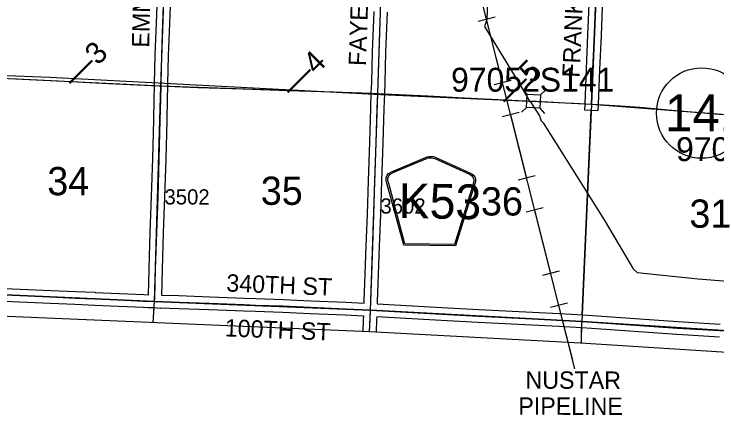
# Model space of a CAD drawing. Extents: x -157.2 to -99.3, y 12.2 to 46.2.
# Drawn here: x -137.772 to -134.532, y 16.383 to 18.23 of the extents above; entities that cross this region are included whole.
import ezdxf

# ---------------------------------------------------------------- set-up
doc = ezdxf.new("R2010")
doc.units = 0
for name, color, linetype in [('tdCoClipBndry', 7, 'Continuous'), ('tdCoCoAdjSecRdTxt', 7, 'Continuous'), ('tdCoCoBndry', 7, 'Continuous'), ('tdCoHydroRiver', 7, 'Continuous'), ('tdCoPipe', 7, 'Continuous'), ('tdCoPipeTxt', 7, 'Continuous'), ('tdCoPriCL', 7, 'Continuous'), ('tdCoPriNonDiv', 7, 'Continuous'), ('tdCoPriNonDivCL', 7, 'Continuous'), ('tdCoSecRdNmbr', 7, 'Continuous'), ('tdCoSecRdTxt', 7, 'Continuous'), ('tdCoSecRteBand', 7, 'Continuous'), ('tdCoSecRteCL', 7, 'Continuous'), ('tdCoSectLine', 7, 'Continuous'), ('tdCoSectLinePart', 7, 'Continuous'), ('tdCoSectNmbr', 7, 'Continuous'), ('tdCoShieldCoRte', 7, 'Continuous'), ('tdCoShieldStRte', 7, 'Continuous'), ('tdCoStrucNonDivPri', 7, 'Continuous'), ('tdCoStrucPriMaintName', 7, 'Continuous'), ('tdCoStrucSec', 7, 'Continuous'), ('tdCoSurfEarth', 7, 'Continuous'), ('tdCoSurfGravel', 7, 'Continuous'), ('tdCoTwpBndry', 7, 'Continuous'), ('tdCoTwpBndryShd', 7, 'Continuous'), ('tdStHwyPriRefPost1', 7, 'Continuous'), ('tdStHwyPriRefPost5', 7, 'Continuous')]:
    doc.layers.add(name, color=color, linetype=linetype)

msp = doc.modelspace()

# ---------------------------------------------------------------- linework, layer by layer
at = {"layer": 'tdCoClipBndry'}
msp.add_lwpolyline([(-134.1718, 16.6514), (-135.1611, 16.7141), (-136.1344, 16.7663), (-142.0845, 17.0183)], dxfattribs=at)
at = {"layer": 'tdCoCoBndry'}
msp.add_lwpolyline([(-146.5016, 17.2735), (-146.0768, 17.2556), (-146.0694, 17.2557), (-145.0695, 17.2201), (-144.0702, 17.1857), (-143.0731, 17.1519), (-142.0807, 17.1182), (-141.0904, 17.0763), (-140.1006, 17.0343), (-139.109, 16.9941), (-138.1248, 16.9495), (-137.1248, 16.9061), (-136.1296, 16.8661), (-135.1553, 16.8138), (-134.1666, 16.7512)], dxfattribs=at)
at = {"layer": 'tdCoHydroRiver'}
for points in [[(-135.5509, 19.3281), (-135.5925, 18.2042), (-135.6029, 18.1729), (-135.4364, 17.8975), (-135.3959, 17.8283)], [(-138.66, 17.9907), (-137.9998, 17.9539), (-137.6072, 17.9382), (-136.0816, 17.8596), (-135.3959, 17.8283)], [(-135.3959, 17.8283), (-135.3913, 17.825), (-135.3507, 17.7606), (-135.3419, 17.7382), (-135.3328, 17.7284), (-135.0516, 17.2819), (-134.9183, 17.0566), (-134.8999, 17.0386), (-134.6184, 17.0108)], [(-134.6184, 17.0108), (-134.1761, 16.9754), (-134.1527, 16.9652), (-133.9446, 16.7994), (-133.9258, 16.7941)]]:
    msp.add_lwpolyline(points, dxfattribs=at)
at = {"layer": 'tdCoPipe'}
for p, q in [((-135.5551, 18.2153), (-135.6332, 18.1955)), ((-135.4812, 17.9234), (-135.5592, 17.9037)), ((-135.4439, 17.776), (-135.522, 17.7562)), ((-135.37, 17.4841), (-135.448, 17.4644)), ((-135.3327, 17.3367), (-135.4108, 17.317)), ((-135.2588, 17.0449), (-135.3368, 17.0251)), ((-135.2214, 16.8975), (-135.2996, 16.8777))]:
    msp.add_line(p, q, dxfattribs=at)
for points in [[(-135.1866, 16.5957), (-135.9454, 19.5928), (-136.6948, 21.5384), (-137.0121, 22.4903), (-136.934, 22.5495), (-137.7242, 24.8933)], [(-135.5203, 17.9135), (-135.5942, 18.2054)], [(-135.409, 17.4743), (-135.4829, 17.7661)], [(-135.2978, 17.035), (-135.3717, 17.3268)], [(-135.1967, 16.6354), (-135.2605, 16.8876)]]:
    msp.add_lwpolyline(points, dxfattribs=at)
at = {"layer": 'tdCoPriCL'}
msp.add_lwpolyline([(-137.7922, 17.9335), (-137.5683, 17.9224), (-137.3375, 17.9103), (-137.1385, 17.9007), (-137.0949, 17.8987), (-136.9251, 17.891), (-136.718, 17.8846), (-136.2978, 17.8706), (-136.0957, 17.8635), (-136.0662, 17.8624), (-135.8647, 17.8526), (-135.6408, 17.8412), (-135.6052, 17.8395), (-135.4137, 17.8301), (-135.3895, 17.8289), (-135.3773, 17.8283), (-135.366, 17.8277), (-135.2331, 17.8211), (-135.1922, 17.819), (-135.1107, 17.815), (-135.0539, 17.8121), (-134.8877, 17.8), (-134.6906, 17.783), (-134.5922, 17.7749), (-134.5047, 17.7673)], dxfattribs=at)
at = {"layer": 'tdCoPriNonDiv'}
msp.add_lwpolyline([(-137.7922, 17.9335), (-137.5683, 17.9224), (-137.3375, 17.9103), (-137.1385, 17.9007), (-136.9251, 17.891), (-136.718, 17.8846), (-136.2978, 17.8706), (-136.0957, 17.8635), (-136.0662, 17.8624), (-135.8647, 17.8526), (-135.6408, 17.8412), (-135.4137, 17.8301), (-135.2331, 17.8211), (-135.1922, 17.819), (-135.0539, 17.8121), (-134.8877, 17.8), (-134.6906, 17.783), (-134.5922, 17.7749), (-134.5047, 17.7673)], dxfattribs=at)
at = {"layer": 'tdCoPriNonDivCL'}
msp.add_lwpolyline([(-137.7922, 17.9335), (-137.5683, 17.9224), (-137.3375, 17.9103), (-137.1385, 17.9007), (-137.0949, 17.8987), (-136.9251, 17.891), (-136.8127, 17.8876), (-136.718, 17.8846), (-136.5091, 17.8775), (-136.2978, 17.8706), (-136.0957, 17.8635), (-136.0662, 17.8624), (-135.8647, 17.8526), (-135.6408, 17.8412), (-135.6052, 17.8395), (-135.4137, 17.8301), (-135.3895, 17.8289), (-135.366, 17.8277), (-135.2331, 17.8211), (-135.1922, 17.819), (-135.1107, 17.815), (-135.0539, 17.8121), (-134.9787, 17.8072), (-134.8877, 17.8), (-134.7893, 17.7917), (-134.6906, 17.783), (-134.5922, 17.7749), (-134.5047, 17.7673)], dxfattribs=at)
msp.add_lwpolyline([(-137.7922, 17.9335), (-137.5683, 17.9224), (-137.3375, 17.9103), (-137.1385, 17.9007), (-137.0949, 17.8987), (-136.9251, 17.891), (-136.8127, 17.8876), (-136.718, 17.8846), (-136.5091, 17.8775), (-136.2978, 17.8706), (-136.0957, 17.8635), (-136.0662, 17.8624), (-135.8647, 17.8526), (-135.6408, 17.8412), (-135.6052, 17.8395), (-135.4137, 17.8301), (-135.3895, 17.8289), (-135.366, 17.8277), (-135.2331, 17.8211), (-135.1922, 17.819), (-135.1107, 17.815), (-135.0539, 17.8121), (-134.9787, 17.8072), (-134.8877, 17.8), (-134.7893, 17.7917), (-134.6906, 17.783), (-134.5922, 17.7749), (-134.5047, 17.7673)], dxfattribs=at)
at = {"layer": 'tdCoSecRteBand'}
for points in [[(-137.1527, 16.937), (-137.1496, 17.0553), (-137.1496, 17.0554), (-137.1496, 17.0554), (-137.1444, 17.2236), (-137.1444, 17.2237), (-137.1444, 17.2239), (-137.138, 17.3894), (-137.1328, 17.5636), (-137.1279, 17.7418), (-137.1258, 17.8376), (-137.1246, 17.8993), (-137.1243, 17.9098), (-137.1243, 17.9099), (-137.1243, 17.91), (-137.121, 18.0402), (-137.121, 18.0404), (-137.121, 18.0405), (-137.1158, 18.1877), (-137.1158, 18.1878), (-137.1158, 18.1878), (-137.1096, 18.3522)], [(-137.0497, 18.35), (-137.0558, 18.1856), (-137.061, 18.0385), (-137.0644, 17.9085), (-137.0646, 17.8981), (-137.0658, 17.8363), (-137.0658, 17.8363), (-137.0658, 17.8363), (-137.0679, 17.7404), (-137.0679, 17.7403), (-137.0679, 17.7402), (-137.0728, 17.5619), (-137.0728, 17.5619), (-137.0728, 17.5619), (-137.078, 17.3875), (-137.078, 17.3874), (-137.078, 17.3873), (-137.0844, 17.2217), (-137.0896, 17.0537), (-137.0927, 16.9351), (-137.0121, 16.9327), (-137.012, 16.9327), (-137.012, 16.9327), (-136.8702, 16.9275), (-136.8701, 16.9275), (-136.8701, 16.9275), (-136.7103, 16.9213), (-136.6569, 16.9194), (-136.5324, 16.9152), (-136.5322, 16.9152), (-136.532, 16.9151), (-136.4045, 16.909), (-136.2426, 16.9021), (-136.2425, 16.9021), (-136.2424, 16.9021), (-136.158, 16.8978)], [(-135.0597, 18.307), (-135.0666, 18.1309), (-135.0666, 18.1308), (-135.0666, 18.1308), (-135.0735, 17.9742), (-135.0804, 17.8137), (-135.0817, 17.7837), (-135.1416, 17.7863), (-135.1403, 17.8163), (-135.1335, 17.9768), (-135.1335, 17.9768), (-135.1335, 17.9768), (-135.1266, 18.1333), (-135.1197, 18.3093)], [(-136.158, 16.8978), (-136.1576, 16.9076), (-136.153, 17.0316), (-136.1486, 17.1627), (-136.1486, 17.1627), (-136.1486, 17.1628), (-136.1433, 17.3079), (-136.1384, 17.4618), (-136.1384, 17.4618), (-136.1384, 17.4619), (-136.1326, 17.6389), (-136.1275, 17.7962), (-136.1275, 17.7963), (-136.1275, 17.7963), (-136.1253, 17.8645), (-136.1236, 17.9141), (-136.1192, 18.0561), (-136.1192, 18.0561), (-136.1192, 18.0562), (-136.1129, 18.241)], [(-136.0529, 18.239), (-136.0592, 18.0542), (-136.0636, 17.9122), (-136.0636, 17.9122), (-136.0636, 17.9122), (-136.0653, 17.8625), (-136.0676, 17.7943), (-136.0726, 17.637), (-136.0726, 17.637), (-136.0726, 17.637), (-136.0785, 17.4599), (-136.0833, 17.3059), (-136.0833, 17.3059), (-136.0833, 17.3058), (-136.0887, 17.1606), (-136.0931, 17.0295), (-136.0931, 17.0295), (-136.0931, 17.0294), (-136.0977, 16.9054), (-136.0977, 16.9053), (-136.0977, 16.9053), (-136.0981, 16.8945), (-136.0166, 16.89), (-136.0166, 16.89), (-136.0166, 16.89), (-135.7727, 16.8764), (-135.6302, 16.8688), (-135.4762, 16.8609), (-135.258, 16.8503), (-135.2578, 16.8503), (-135.2576, 16.8503), (-135.1507, 16.8436), (-135.1062, 16.8409), (-135.106, 16.8409), (-135.1059, 16.8409), (-134.7125, 16.813), (-134.5166, 16.8017)], [(-137.8877, 16.9689), (-137.709, 16.9613), (-137.601, 16.9571), (-137.6008, 16.9571), (-137.6006, 16.9571), (-137.4892, 16.9512), (-137.3982, 16.948), (-137.398, 16.948), (-137.3979, 16.9479), (-137.2879, 16.943), (-137.2879, 16.943), (-137.2878, 16.943), (-137.1739, 16.9376), (-137.1527, 16.937)], [(-136.1634, 16.7675), (-136.1608, 16.8253), (-136.1603, 16.8373), (-136.1603, 16.8378), (-136.2453, 16.8421), (-136.4072, 16.849), (-136.4073, 16.849), (-136.4074, 16.849), (-136.5346, 16.8552), (-136.6589, 16.8594), (-136.659, 16.8594), (-136.659, 16.8594), (-136.7126, 16.8614), (-136.7126, 16.8614), (-136.7126, 16.8614), (-136.8724, 16.8675), (-137.0141, 16.8727), (-137.0953, 16.8752), (-137.0967, 16.8752), (-137.0968, 16.8738), (-137.126, 16.8761), (-137.1553, 16.877), (-137.176, 16.8776), (-137.1762, 16.8776), (-137.1765, 16.8777), (-137.2906, 16.8831), (-137.4004, 16.888), (-137.4915, 16.8912), (-137.4918, 16.8912), (-137.4921, 16.8912), (-137.6036, 16.8971), (-137.7114, 16.9013), (-137.7114, 16.9013), (-137.7115, 16.9013), (-137.8903, 16.909)], [(-134.5201, 16.7418), (-134.7162, 16.7531), (-134.7164, 16.7531), (-134.7166, 16.7532), (-135.11, 16.781), (-135.1544, 16.7838), (-135.2611, 16.7904), (-135.4791, 16.801), (-135.4792, 16.801), (-135.4792, 16.801), (-135.6333, 16.8089), (-135.6334, 16.8089), (-135.6334, 16.8089), (-135.776, 16.8165), (-135.776, 16.8165), (-135.776, 16.8165), (-136.0199, 16.8301), (-136.1004, 16.8345), (-136.1008, 16.8229), (-136.1009, 16.8228), (-136.1009, 16.8227), (-136.1035, 16.7646)]]:
    msp.add_lwpolyline(points, dxfattribs=at)
at = {"layer": 'tdCoSecRteCL'}
for points in [[(-137.1244, 16.9061), (-137.123, 16.9233), (-137.1196, 17.0545), (-137.1144, 17.2227), (-137.108, 17.3884), (-137.1028, 17.5628), (-137.0979, 17.7411), (-137.0958, 17.837), (-137.0946, 17.8987), (-137.0943, 17.9092), (-137.091, 18.0395), (-137.0858, 18.1867), (-137.0796, 18.3512), (-137.0762, 18.4678), (-137.068, 18.6757), (-137.0607, 18.8626), (-137.0594, 18.8988)], [(-136.1292, 16.8661), (-136.1277, 16.9065), (-136.123, 17.0305), (-136.1187, 17.1617), (-136.1133, 17.3069), (-136.1084, 17.4609), (-136.1026, 17.638), (-136.0976, 17.7953), (-136.0953, 17.8635), (-136.0936, 17.9132), (-136.0892, 18.0552), (-136.0829, 18.24), (-136.0785, 18.394), (-136.0712, 18.5694), (-136.0668, 18.6983), (-136.062, 18.8512)], [(-135.1104, 17.815), (-135.1035, 17.9755), (-135.0966, 18.1321), (-135.0897, 18.3082), (-135.0838, 18.4672), (-135.0766, 18.6337), (-135.07, 18.7779), (-135.069, 18.8043)], [(-138.1244, 16.9495), (-138.0646, 16.9471), (-137.889, 16.9389), (-137.7102, 16.9313), (-137.6022, 16.9271), (-137.4905, 16.9212), (-137.3992, 16.918), (-137.2893, 16.913), (-137.1751, 16.9076), (-137.1244, 16.9061)], [(-137.1244, 16.9061), (-137.0131, 16.9027), (-136.8713, 16.8975), (-136.7115, 16.8913), (-136.6579, 16.8894), (-136.5334, 16.8852), (-136.4059, 16.879), (-136.2439, 16.8721), (-136.1568, 16.8677), (-136.1292, 16.8661)], [(-136.1334, 16.7662), (-136.1308, 16.824), (-136.1292, 16.8661)], [(-136.1292, 16.8661), (-136.0182, 16.86), (-135.7743, 16.8465), (-135.6318, 16.8388), (-135.4777, 16.8309), (-135.2594, 16.8203), (-135.1525, 16.8137), (-135.108, 16.8109), (-134.7144, 16.7831), (-134.5184, 16.7717), (-134.2592, 16.7567), (-134.1662, 16.7512)]]:
    msp.add_lwpolyline(points, dxfattribs=at)
at = {"layer": 'tdCoSectLine'}
for points in [[(-137.0949, 17.8987), (-137.0597, 18.8988)], [(-136.0957, 17.8635), (-136.0624, 18.8512)], [(-135.1107, 17.815), (-135.0694, 18.8043)], [(-138.0858, 17.9469), (-137.0949, 17.8987)], [(-137.1248, 16.9061), (-137.0949, 17.8987)], [(-137.0949, 17.8987), (-136.0957, 17.8635)], [(-136.1296, 16.8661), (-136.0957, 17.8635)], [(-136.0957, 17.8635), (-135.1107, 17.815)], [(-135.1107, 17.815), (-135.1553, 16.8138)], [(-135.1107, 17.815), (-134.1544, 17.7403)], [(-138.1248, 16.9495), (-137.1248, 16.9061)], [(-137.1307, 16.8085), (-137.1248, 16.9061)], [(-137.1248, 16.9061), (-136.1296, 16.8661)], [(-136.1339, 16.7663), (-136.1296, 16.8661)], [(-136.1296, 16.8661), (-135.1553, 16.8138)], [(-135.1572, 16.7138), (-135.1553, 16.8138)], [(-135.1553, 16.8138), (-134.1666, 16.7512)]]:
    msp.add_lwpolyline(points, dxfattribs=at)
at = {"layer": 'tdCoSectLinePart'}
for points in [[(-138.0563, 17.9455), (-137.1249, 17.9002)], [(-137.065, 17.8976), (-136.1252, 17.8645)], [(-136.0652, 17.862), (-135.1407, 17.8164)], [(-135.0809, 17.8126), (-134.1544, 17.7403)], [(-135.1121, 17.785), (-135.1539, 16.8438)], [(-137.1307, 16.8085), (-137.1266, 16.8759)], [(-135.1572, 16.7138), (-135.1558, 16.7838)]]:
    msp.add_lwpolyline(points, dxfattribs=at)
at = {"layer": 'tdCoShieldCoRte'}
for points in [[(-135.9761, 17.1658), (-136.0533, 17.45), (-136.0569, 17.4633), (-136.0575, 17.4692), (-136.0574, 17.477), (-136.053, 17.4872), (-136.0456, 17.4956), (-136.0359, 17.5021), (-135.8674, 17.5716), (-135.8599, 17.5731), (-135.8494, 17.5739), (-135.839, 17.5728), (-135.8315, 17.571), (-135.6655, 17.4959), (-135.6561, 17.489), (-135.6489, 17.4804), (-135.6449, 17.47), (-135.645, 17.4622), (-135.6458, 17.4563), (-135.6499, 17.4433), (-135.7366, 17.1618)], [(-135.9701, 17.172), (-136.0452, 17.4486), (-136.0487, 17.4613), (-136.0493, 17.467), (-136.0492, 17.4745), (-136.045, 17.4843), (-136.0378, 17.4923), (-136.0285, 17.4986), (-135.8668, 17.5653), (-135.8596, 17.5668), (-135.8496, 17.5675), (-135.8396, 17.5664), (-135.8324, 17.5647), (-135.673, 17.4926), (-135.6639, 17.486), (-135.6571, 17.4778), (-135.6531, 17.4678), (-135.6533, 17.4603), (-135.6541, 17.4547), (-135.658, 17.4421), (-135.7424, 17.1682)]]:
    msp.add_lwpolyline(points, close=True, dxfattribs=at)
at = {"layer": 'tdCoShieldStRte'}
msp.add_circle((-134.6026, 17.7737), 0.2085, dxfattribs=at)
at = {"layer": 'tdCoStrucNonDivPri'}
for p, q in [((-135.4074, 17.8612), (-135.4284, 17.8844)), ((-135.3449, 17.858), (-135.3217, 17.879)), ((-135.4106, 17.7986), (-135.4338, 17.7776)), ((-135.348, 17.7955), (-135.3271, 17.7723))]:
    msp.add_line(p, q, dxfattribs=at)
msp.add_lwpolyline([(-135.4074, 17.8612), (-135.3449, 17.858), (-135.348, 17.7955), (-135.4106, 17.7986)], close=True, dxfattribs=at)
at = {"layer": 'tdCoStrucSec'}
for p, q in [((-135.4074, 17.8612), (-135.4284, 17.8844)), ((-135.3449, 17.858), (-135.3217, 17.879)), ((-135.4106, 17.7986), (-135.4338, 17.7776)), ((-135.348, 17.7955), (-135.3271, 17.7723))]:
    msp.add_line(p, q, dxfattribs=at)
msp.add_lwpolyline([(-135.4074, 17.8612), (-135.3449, 17.858), (-135.348, 17.7955), (-135.4106, 17.7986)], close=True, dxfattribs=at)
at = {"layer": 'tdCoSurfEarth'}
for points in [[(-136.1292, 16.8661), (-136.0182, 16.86), (-135.7743, 16.8465), (-135.6318, 16.8388), (-135.4777, 16.8309), (-135.2594, 16.8203), (-135.1525, 16.8137)], [(-135.1525, 16.8137), (-135.108, 16.8109), (-134.7144, 16.7831), (-134.5184, 16.7717), (-134.2592, 16.7567), (-134.1662, 16.7512)]]:
    msp.add_lwpolyline(points, dxfattribs=at)
at = {"layer": 'tdCoSurfGravel'}
for points in [[(-137.0946, 17.8987), (-137.0943, 17.9092), (-137.091, 18.0395), (-137.0858, 18.1867), (-137.0796, 18.3512), (-137.0762, 18.4678), (-137.068, 18.6757), (-137.0607, 18.8626), (-137.0594, 18.8988), (-137.0562, 18.9872), (-137.055, 19.0323), (-137.05, 19.1746), (-137.0491, 19.2071), (-137.0426, 19.3455), (-137.0414, 19.3891), (-137.0355, 19.543), (-137.034, 19.5721), (-137.0298, 19.6912), (-137.0279, 19.7484), (-137.0226, 19.8814)], [(-136.0953, 17.8635), (-136.0936, 17.9132), (-136.0892, 18.0552), (-136.0829, 18.24), (-136.0785, 18.394), (-136.0712, 18.5694), (-136.0668, 18.6983), (-136.062, 18.8512), (-136.0615, 18.8681), (-136.0561, 19.0141), (-136.0518, 19.1406), (-136.0501, 19.1934), (-136.0445, 19.3505), (-136.0396, 19.5101), (-136.0362, 19.6215), (-136.0306, 19.7881), (-136.0287, 19.8393)], [(-135.1104, 17.815), (-135.1035, 17.9755), (-135.0966, 18.1321), (-135.0897, 18.3082)], [(-137.1244, 16.9061), (-137.123, 16.9233), (-137.1196, 17.0545), (-137.1144, 17.2227), (-137.108, 17.3884), (-137.1028, 17.5628), (-137.0979, 17.7411), (-137.0958, 17.837), (-137.0946, 17.8987)], [(-136.1292, 16.8661), (-136.1277, 16.9065), (-136.123, 17.0305), (-136.1187, 17.1617), (-136.1133, 17.3069), (-136.1084, 17.4609), (-136.1026, 17.638), (-136.0976, 17.7953), (-136.0953, 17.8635)], [(-138.1244, 16.9495), (-138.0646, 16.9471), (-137.889, 16.9389), (-137.7102, 16.9313), (-137.6022, 16.9271), (-137.4905, 16.9212), (-137.3992, 16.918), (-137.2893, 16.913), (-137.1751, 16.9076), (-137.1244, 16.9061), (-137.0131, 16.9027), (-136.8713, 16.8975), (-136.7115, 16.8913), (-136.6579, 16.8894), (-136.5334, 16.8852), (-136.4059, 16.879), (-136.2439, 16.8721), (-136.1568, 16.8677), (-136.1292, 16.8661)], [(-136.1334, 16.7662), (-136.1308, 16.824), (-136.1292, 16.8661)]]:
    msp.add_lwpolyline(points, dxfattribs=at)
at = {"layer": 'tdCoTwpBndry'}
msp.add_lwpolyline([(-135.1539, 16.8438), (-135.1121, 17.785)], dxfattribs=at)
at = {"layer": 'tdCoTwpBndryShd'}
for points in [[(-134.5827, 34.8376), (-134.6206, 33.6622), (-134.6624, 32.6731), (-134.702, 31.6829), (-134.7248, 30.6831), (-134.7505, 29.6994), (-134.7778, 28.6994), (-134.8012, 27.7577), (-134.8314, 26.7672), (-134.8649, 25.7715), (-134.8895, 24.789), (-134.9097, 23.8132), (-134.9318, 22.8156), (-134.9713, 21.779), (-134.9998, 20.7866), (-135.0355, 19.7869), (-135.0694, 18.8043), (-135.1107, 17.815), (-135.1553, 16.8138)], [(-134.1666, 16.7512), (-135.1553, 16.8138), (-136.1296, 16.8661), (-137.1248, 16.9061), (-138.1248, 16.9495), (-139.109, 16.9941), (-140.1006, 17.0343), (-141.0904, 17.0763)]]:
    msp.add_lwpolyline(points, dxfattribs=at)

# ---------------------------------------------------------------- texts
at = {"layer": 'tdCoCoAdjSecRdTxt'}
msp.add_text('100TH ST', height=0.08, rotation=357.6693, dxfattribs=at).set_placement((-136.8022, 16.7453))
at = {"layer": 'tdCoPipeTxt'}
for s, p in [('NUSTAR', (-135.4147, 16.5041)), ('PIPELINE', (-135.4476, 16.3841))]:
    msp.add_text(s, height=0.08, rotation=359.898, dxfattribs=at).set_placement(p)
at = {"layer": 'tdCoSecRdNmbr'}
for s, rotation, p in [('3502', 359.8963, (-137.0788, 17.3527)), ('3602', 359.8971, (-136.0833, 17.3107))]:
    msp.add_text(s, height=0.07, rotation=rotation, dxfattribs=at).set_placement(p)
at = {"layer": 'tdCoSecRdTxt'}
for s, rotation, p in [('EMMETT AVE', 88.4632, (-137.1495, 18.0741)), ('FAYETTE AVE', 88.0153, (-136.1503, 17.9897)), ('FRANKLIN AVE', 87.5117, (-135.1656, 17.9354)), ('340TH ST', 357.6693, (-136.7948, 16.9519))]:
    msp.add_text(s, height=0.08, rotation=rotation, dxfattribs=at).set_placement(p)
at = {"layer": 'tdCoSectNmbr'}
for s, rotation, p in [('34', 359.8959, (-137.6191, 17.3953)), ('35', 359.8966, (-136.6348, 17.3509)), ('36', 359.8974, (-135.62, 17.3019)), ('31', 359.8981, (-134.6592, 17.2455))]:
    msp.add_text(s, height=0.13, rotation=rotation, dxfattribs=at).set_placement(p)
at = {"layer": 'tdCoShieldCoRte'}
msp.add_text('K53', height=0.16, rotation=359.0352, dxfattribs=at).set_placement((-136.0004, 17.2905))
at = {"layer": 'tdCoShieldStRte'}
msp.add_text('141', height=0.17, dxfattribs=at).set_placement((-134.7714, 17.6899))
at = {"layer": 'tdCoStrucPriMaintName'}
for s, p in [('97052S141', (-135.7577, 17.8721)), ('97064S141', (-134.7207, 17.5524))]:
    msp.add_text(s, height=0.11, dxfattribs=at).set_placement(p)
at = {"layer": 'tdStHwyPriRefPost1'}
for s, p in [('‒‒3', (-137.4908, 17.8848)), ('‒‒4', (-136.4846, 17.8425)), ('‒‒5', (-135.4896, 17.8002))]:
    msp.add_text(s, height=0.1, rotation=45, dxfattribs=at).set_placement(p)
at = {"layer": 'tdStHwyPriRefPost5'}
msp.add_text('‒‒5', height=0.1, rotation=45, dxfattribs=at).set_placement((-135.4896, 17.8002))

doc.saveas('drawing.dxf')
